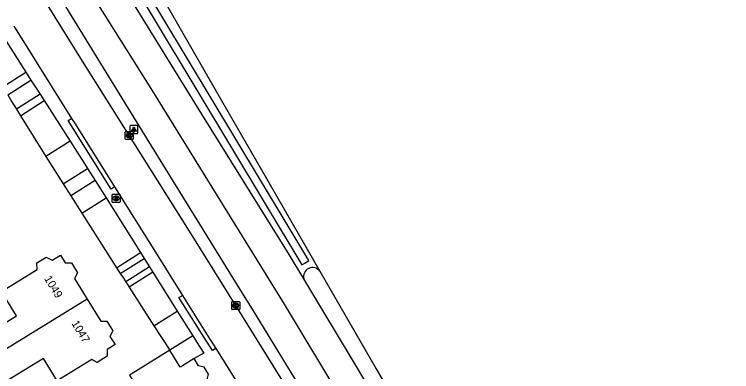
# Model space of a CAD drawing. Extents: x 157321 to 158827, y 386650 to 388532.
# Drawn here: x 158518.5 to 158607.7, y 387651.9 to 387696.4 of the extents above; entities that cross this region are included whole.
import ezdxf

# ---------------------------------------------------------------- set-up
doc = ezdxf.new("R2010")
doc.units = 0
for name, color, linetype in [('IMGEO_Berm_open', 7, 'Continuous'), ('IMGEO_Grasland_overig', 7, 'Continuous'), ('IMGEO_Groenvoorziening', 7, 'Continuous'), ('IMGEO_Haag', 7, 'Continuous'), ('IMGEO_Kolk', 7, 'Continuous'), ('IMGEO_Lichtpunt', 7, 'Continuous'), ('IMGEO_Pand', 7, 'Continuous'), ('IMGEO_Pand_nummerreeks', 7, 'Continuous'), ('IMGEO_Rijbaan_lokaal_open', 7, 'Continuous'), ('IMGEO_Rijbaan_regionaal_gesloten', 7, 'Continuous'), ('IMGEO_Rioolput', 7, 'Continuous'), ('IMGEO_Voetpad_halfverhard', 7, 'Continuous'), ('IMGEO_Voetpad_open', 7, 'Continuous')]:
    doc.layers.add(name, color=color, linetype=linetype)

msp = doc.modelspace()

# ---------------------------------------------------------------- linework, layer by layer
at = {"layer": 'IMGEO_Berm_open'}
msp.add_arc((158555.57, 387663.741), 1.142, 37.88572, 192.99238, dxfattribs=at)
at = {"layer": 'IMGEO_Grasland_overig'}
msp.add_lwpolyline([(158524.516, 387675.301), (158525.466, 387673.814)], dxfattribs=at)
at = {"layer": 'IMGEO_Groenvoorziening'}
for points in [[(158517.627, 387686.347), (158518.142, 387685.506), (158518.71, 387684.596)], [(158519.234, 387683.758), (158522.383, 387678.716)], [(158526.847, 387671.651), (158531.181, 387664.866)], [(158531.642, 387664.145), (158531.941, 387663.677), (158532.313, 387663.1)]]:
    msp.add_lwpolyline(points, dxfattribs=at)
at = {"layer": 'IMGEO_Haag'}
msp.add_lwpolyline([(158477.322, 387788.83), (158499.582, 387754.835), (158502.869, 387749.817), (158508.799, 387740.708), (158554.246, 387665.236), (158554.674, 387665.494), (158555.102, 387665.752), (158509.647, 387741.238), (158503.823, 387750.184), (158500.418, 387755.383), (158479.044, 387788.024)], dxfattribs=at)
at = {"layer": 'IMGEO_Kolk'}
for p, q in [((158532.245, 387680.884), (158532.245, 387681.736)), ((158532.32, 387681.81), (158533.172, 387681.81)), ((158532.733, 387681.59), (158532.758, 387681.59)), ((158533.246, 387681.736), (158533.246, 387680.884)), ((158533.172, 387680.81), (158532.32, 387680.81)), ((158532.756, 387681.03), (158532.731, 387681.03)), ((158545.575, 387660.663), (158546.427, 387660.663)), ((158545.5, 387659.737), (158545.5, 387660.589)), ((158546.011, 387659.883), (158545.986, 387659.883)), ((158545.988, 387660.443), (158546.013, 387660.443)), ((158546.501, 387660.589), (158546.501, 387659.737)), ((158546.427, 387659.663), (158545.575, 387659.663))]:
    msp.add_line(p, q, dxfattribs=at)
for points in [[(158532.245, 387680.884), (158532.245, 387681.736)], [(158532.32, 387681.81), (158533.172, 387681.81)], [(158532.566, 387681.51), (158532.689, 387681.51), (158532.689, 387681.359), (158532.819, 387681.51), (158532.983, 387681.51), (158532.837, 387681.359), (158532.99, 387681.11), (158532.838, 387681.11), (158532.753, 387681.274), (158532.689, 387681.207), (158532.689, 387681.11), (158532.566, 387681.11), (158532.566, 387681.51)], [(158533.246, 387681.736), (158533.246, 387680.884)], [(158533.172, 387680.81), (158532.32, 387680.81)], [(158545.575, 387660.663), (158546.427, 387660.663)], [(158545.5, 387659.737), (158545.5, 387660.589)], [(158545.821, 387660.363), (158545.944, 387660.363), (158545.944, 387660.212), (158546.074, 387660.363), (158546.238, 387660.363), (158546.092, 387660.212), (158546.245, 387659.963), (158546.093, 387659.963), (158546.008, 387660.127), (158545.944, 387660.06), (158545.944, 387659.963), (158545.821, 387659.963), (158545.821, 387660.363)], [(158546.501, 387660.589), (158546.501, 387659.737)], [(158546.427, 387659.663), (158545.575, 387659.663)]]:
    msp.add_lwpolyline(points, dxfattribs=at)
for centre, start, end in [((158532.322, 387681.734), 91.55205, 178.44795), ((158532.322, 387681.734), 91.55205, 178.44795), ((158533.17, 387681.734), 1.55205, 88.44795), ((158533.17, 387681.734), 1.55205, 88.44795), ((158532.322, 387680.886), 181.55205, 268.44795), ((158532.322, 387680.886), 181.55205, 268.44795), ((158533.17, 387680.886), 271.55205, 358.44795), ((158533.17, 387680.886), 271.55205, 358.44795), ((158545.577, 387660.587), 91.55205, 178.44795), ((158545.577, 387660.587), 91.55205, 178.44795), ((158546.425, 387660.587), 1.55205, 88.44795), ((158546.425, 387660.587), 1.55205, 88.44795), ((158545.577, 387659.739), 181.55205, 268.44795), ((158545.577, 387659.739), 181.55205, 268.44795), ((158546.425, 387659.739), 271.55205, 358.44795), ((158546.425, 387659.739), 271.55205, 358.44795)]:
    msp.add_arc(centre, 0.0765, start, end, dxfattribs=at)
for centre, major_axis, ratio, start_param, end_param in [((158532.732, 387681.31), (-0.387, 0.002), 0.722429, 4.712389, 7.853982), ((158532.757, 387681.31), (-0.39, 0.002), 0.717154, 1.570796, 4.712389), ((158545.987, 387660.163), (-0.387, 0.002), 0.722429, 4.712389, 7.853982), ((158546.012, 387660.163), (-0.39, 0.002), 0.717154, 1.570796, 4.712389)]:
    msp.add_ellipse(centre, major_axis=major_axis, ratio=ratio, start_param=start_param, end_param=end_param, dxfattribs=at)
at = {"layer": 'IMGEO_Lichtpunt'}
for p, q in [((158532.83, 387682.44), (158532.83, 387681.633)), ((158532.83, 387682.44), (158532.83, 387681.633)), ((158533.732, 387682.535), (158532.924, 387682.535)), ((158533.732, 387682.535), (158532.924, 387682.535)), ((158533.826, 387681.633), (158533.826, 387682.44)), ((158533.826, 387681.633), (158533.826, 387682.44)), ((158532.924, 387681.539), (158533.732, 387681.539)), ((158532.924, 387681.539), (158533.732, 387681.539))]:
    msp.add_line(p, q, dxfattribs=at)
for points in [[(158533.204, 387682.104), (158533.243, 387682.076), (158533.055, 387681.814), (158533.017, 387681.841), (158533.204, 387682.104)], [(158533.306, 387682.056), (158533.353, 387682.056), (158533.353, 387681.734), (158533.306, 387681.734), (158533.306, 387682.056)], [(158533.416, 387682.076), (158533.454, 387682.103), (158533.641, 387681.841), (158533.602, 387681.813), (158533.416, 387682.076)]]:
    msp.add_lwpolyline(points, dxfattribs=at)
msp.add_circle((158533.329, 387682.238), 0.0994, dxfattribs=at)
for centre, start, end in [((158532.924, 387682.44), 90, 180), ((158532.924, 387682.44), 90, 180), ((158533.732, 387682.44), 0, 90), ((158533.732, 387682.44), 0, 90), ((158532.924, 387681.633), 180, 270), ((158532.924, 387681.633), 180, 270), ((158533.732, 387681.633), 270, 0), ((158533.732, 387681.633), 270, 360)]:
    msp.add_arc(centre, 0.0946, start, end, dxfattribs=at)
at = {"layer": 'IMGEO_Pand'}
for points in [[(158516.343, 387654.13), (158514.868, 387656.52), (158518.723, 387658.899), (158516.859, 387661.918), (158521.291, 387664.653), (158521.267, 387665.481), (158522.421, 387666.193), (158523.154, 387665.799), (158524.192, 387666.44), (158524.795, 387665.464), (158525.559, 387665.486), (158526.323, 387664.249), (158525.931, 387663.522), (158527.509, 387660.965)], [(158527.509, 387660.965), (158529.203, 387658.221), (158529.98, 387658.244), (158530.728, 387657.032), (158530.349, 387656.33), (158530.982, 387655.305), (158530.001, 387654.699), (158530.025, 387653.878), (158528.768, 387653.102), (158528.086, 387653.47), (158523.779, 387650.811), (158522.064, 387653.591), (158518.162, 387651.183), (158515.171, 387649.338), (158513.352, 387652.285), (158516.343, 387654.13)], [(158527.509, 387660.965), (158516.343, 387654.13)], [(158537.793, 387654.612), (158533.543, 387651.98), (158532.785, 387651.51), (158533.816, 387649.845), (158529.036, 387646.885), (158529.382, 387646.326), (158527.922, 387645.423), (158528.557, 387644.397), (158522.961, 387640.933), (158524.969, 387637.683)], [(158540.815, 387653.566), (158539.378, 387652.675), (158539.098, 387652.502), (158537.793, 387654.612)], [(158543.682, 387648.957), (158542.443, 387650.957), (158542.601, 387651.632), (158542.062, 387652.503), (158541.373, 387652.665), (158540.815, 387653.566)]]:
    msp.add_lwpolyline(points, dxfattribs=at)
at = {"layer": 'IMGEO_Rijbaan_lokaal_open'}
for points in [[(158575.693, 387608.747), (158574.25, 387612.073), (158573.263, 387614.324), (158572.395, 387616.327), (158568.469, 387623.544), (158565.611, 387628.774), (158563.277, 387632.656), (158559.979, 387637.836), (158552.406, 387649.892), (158546.754, 387658.957), (158540.036, 387669.734), (158526.94, 387690.536), (158513.479, 387712.119), (158507.38, 387721.854), (158500, 387733.78), (158498.673, 387735.925)], [(158518.384, 387694.947), (158518.566, 387694.659), (158525.579, 387683.432)], [(158525.579, 387683.432), (158526.01, 387682.741), (158530.92, 387674.913)], [(158530.92, 387674.913), (158536.008, 387666.8), (158539.362, 387661.424)], [(158539.362, 387661.424), (158542.5, 387656.458), (158543.531, 387654.827)], [(158543.531, 387654.827), (158548.805, 387646.433)]]:
    msp.add_lwpolyline(points, dxfattribs=at)
at = {"layer": 'IMGEO_Rijbaan_regionaal_gesloten'}
for points in [[(158554.457, 387663.484), (158552.634, 387666.504), (158541.8, 387683.962), (158531.52, 387700.592), (158523.189, 387713.88), (158516.166, 387724.963), (158508.525, 387737.107), (158502.936, 387745.818), (158500.284, 387750), (158500, 387750.448), (158499.673, 387750.963), (158491.968, 387762.456), (158482.6, 387776.318), (158472.323, 387791.17)], [(158503.821, 387755.74), (158503.948, 387755.521), (158507.149, 387750), (158514.656, 387737.055), (158521.384, 387725.399), (158528.824, 387712.557), (158534.552, 387702.542), (158543.62, 387686.719), (158551.086, 387673.81), (158556.471, 387664.442)], [(158497.101, 387741.197), (158500, 387736.754), (158508.695, 387723.169), (158519.653, 387705.776), (158522.369, 387701.384), (158529.854, 387689.194), (158534.613, 387681.449), (158546.532, 387662.154), (158548.031, 387659.708), (158555.595, 387647.362), (158562.464, 387636.274), (158568.591, 387625.805), (158574.727, 387615.189), (158578.085, 387609.328)], [(158812.144, 387228.589), (158785.896, 387270.815), (158779.065, 387281.971), (158773.452, 387291.74), (158747.438, 387341.183), (158736.899, 387358.976), (158732.775, 387365.792), (158722.187, 387382.726), (158711.75, 387399.391), (158686.13, 387440.39), (158666.884, 387471.14), (158632.83, 387525.668), (158620.059, 387546.215), (158599.023, 387580.786), (158592.932, 387591.052), (158586.999, 387601.205), (158566.749, 387635.965), (158552.053, 387660.325), (158535.464, 387687.144), (158526.396, 387701.609), (158518.219, 387714.646)], [(158556.471, 387664.442), (158563.484, 387652.319), (158570.366, 387640.41), (158579.25, 387625.15), (158587.639, 387610.989), (158592.229, 387603.383), (158600, 387590.479), (158603.257, 387584.916), (158603.943, 387583.729), (158604.749, 387582.273), (158605.638, 387580.528), (158607.08, 387578.005), (158610.024, 387572.929), (158613.279, 387567.655), (158617.865, 387559.998), (158622.47, 387552.351), (158626.924, 387544.874), (158639.233, 387525.255), (158655.038, 387500), (158658.923, 387493.792), (158681.521, 387457.554), (158691.202, 387442.058), (158789.309, 387285.027), (158821.153, 387234.028)], [(158653.307, 387500), (158640.908, 387519.873), (158625.023, 387545.445), (158614.845, 387562.214), (158599.673, 387587.829), (158590.806, 387602.437), (158581.556, 387617.939), (158570.802, 387636.122), (158561.024, 387652.601), (158554.457, 387663.484)]]:
    msp.add_lwpolyline(points, dxfattribs=at)
at = {"layer": 'IMGEO_Rioolput'}
for p, q in [((158530.611, 387673.068), (158530.611, 387673.92)), ((158530.686, 387673.994), (158531.538, 387673.994)), ((158531.122, 387673.214), (158531.097, 387673.214)), ((158531.099, 387673.774), (158531.124, 387673.774)), ((158531.612, 387673.92), (158531.612, 387673.068)), ((158531.538, 387672.994), (158530.686, 387672.994))]:
    msp.add_line(p, q, dxfattribs=at)
for points in [[(158530.611, 387673.068), (158530.611, 387673.92)], [(158530.686, 387673.994), (158531.538, 387673.994)], [(158531.2, 387673.692), (158530.948, 387673.694), (158530.948, 387673.294)], [(158530.948, 387673.294), (158531.072, 387673.294), (158531.072, 387673.456), (158531.083, 387673.456)], [(158531.126, 387673.613), (158531.072, 387673.613), (158531.072, 387673.532)], [(158531.072, 387673.532), (158531.124, 387673.532)], [(158531.13, 387673.427), (158531.201, 387673.294), (158531.341, 387673.294), (158531.276, 387673.42)], [(158531.612, 387673.92), (158531.612, 387673.068)], [(158531.538, 387672.994), (158530.686, 387672.994)]]:
    msp.add_lwpolyline(points, dxfattribs=at)
for centre, radius, start, end in [((158530.688, 387673.918), 0.0765, 91.55205, 178.44795), ((158530.688, 387673.918), 0.0765, 91.55205, 178.44795), ((158531.082, 387673.403), 0.0533, 26.02933, 88.69889), ((158531.108, 387673.721), 0.19, 274.7715, 282.96867), ((158531.132, 387673.517), 0.0964, 77.00612, 93.18647), ((158531.146, 387673.574), 0.0378, 276.66336, 79.67722), ((158531.199, 387673.582), 0.109, 350.36119, 89.41601), ((158531.197, 387673.582), 0.112, 277.58423, 350.98172), ((158531.181, 387673.367), 0.108, 29.51342, 73.79051), ((158531.536, 387673.918), 0.0765, 1.55205, 88.44795), ((158531.536, 387673.918), 0.0765, 1.55205, 88.44795), ((158530.688, 387673.07), 0.0765, 181.55205, 268.44795), ((158530.688, 387673.07), 0.0765, 181.55205, 268.44795), ((158531.536, 387673.07), 0.0765, 271.55205, 358.44795), ((158531.536, 387673.07), 0.0765, 271.55205, 358.44795)]:
    msp.add_arc(centre, radius, start, end, dxfattribs=at)
for centre, major_axis, ratio, start_param, end_param in [((158531.098, 387673.494), (-0.387, 0.002), 0.722429, 4.712389, 7.853982), ((158531.123, 387673.494), (-0.39, 0.002), 0.717154, 1.570796, 4.712389)]:
    msp.add_ellipse(centre, major_axis=major_axis, ratio=ratio, start_param=start_param, end_param=end_param, dxfattribs=at)
at = {"layer": 'IMGEO_Voetpad_halfverhard'}
for points in [[(158528.5, 387675.725), (158525.466, 387673.814)], [(158525.466, 387673.814), (158526.847, 387671.651)], [(158526.847, 387671.651), (158529.867, 387673.553)]]:
    msp.add_lwpolyline(points, dxfattribs=at)
at = {"layer": 'IMGEO_Voetpad_open'}
for points in [[(158516.418, 387694.61), (158519.893, 387689.187)], [(158517.016, 387687.344), (158519.893, 387689.187)], [(158519.893, 387689.187), (158520.523, 387688.204)], [(158517.627, 387686.347), (158520.523, 387688.204)], [(158520.523, 387688.204), (158521.656, 387686.436)], [(158521.656, 387686.436), (158518.71, 387684.596)], [(158519.234, 387683.758), (158522.167, 387685.638)], [(158521.656, 387686.436), (158522.167, 387685.638)], [(158522.167, 387685.638), (158525.396, 387680.599)], [(158518.71, 387684.596), (158519.234, 387683.758)], [(158530.92, 387674.913), (158530.497, 387674.647), (158525.156, 387683.166), (158525.579, 387683.432)], [(158525.396, 387680.599), (158522.383, 387678.716)], [(158525.396, 387680.599), (158527.43, 387677.425), (158527.561, 387677.218)], [(158522.383, 387678.716), (158524.516, 387675.301)], [(158524.516, 387675.301), (158527.561, 387677.218)], [(158527.561, 387677.218), (158528.5, 387675.725)], [(158528.5, 387675.725), (158529.867, 387673.553)], [(158529.867, 387673.553), (158534.144, 387666.759)], [(158531.181, 387664.866), (158534.144, 387666.759)], [(158531.642, 387664.145), (158534.613, 387666.015)], [(158534.144, 387666.759), (158534.613, 387666.015)], [(158534.613, 387666.015), (158535.274, 387664.964)], [(158531.181, 387664.866), (158531.642, 387664.145)], [(158535.274, 387664.964), (158532.313, 387663.1)], [(158535.677, 387664.323), (158532.724, 387662.464)], [(158535.274, 387664.964), (158535.677, 387664.323)], [(158535.677, 387664.323), (158538.724, 387659.483)], [(158532.313, 387663.1), (158532.724, 387662.464)], [(158532.724, 387662.464), (158535.826, 387657.659)], [(158543.531, 387654.827), (158543.109, 387654.56), (158542.07, 387656.205), (158538.94, 387661.157), (158539.362, 387661.424)], [(158535.826, 387657.659), (158538.724, 387659.483)], [(158538.724, 387659.483), (158540.656, 387656.414)], [(158535.826, 387657.659), (158537.793, 387654.612)], [(158540.656, 387656.414), (158537.793, 387654.612)], [(158540.656, 387656.414), (158541.134, 387655.655), (158542.033, 387654.228), (158540.815, 387653.566)]]:
    msp.add_lwpolyline(points, dxfattribs=at)

# ---------------------------------------------------------------- texts
at = {"layer": 'IMGEO_Pand_nummerreeks'}
for s, p in [('1049', (158522.132, 387663.519)), ('1047', (158525.527, 387657.952))]:
    msp.add_text(s, height=1, rotation=301.37438, dxfattribs=at).set_placement(p)

doc.saveas('drawing.dxf')
